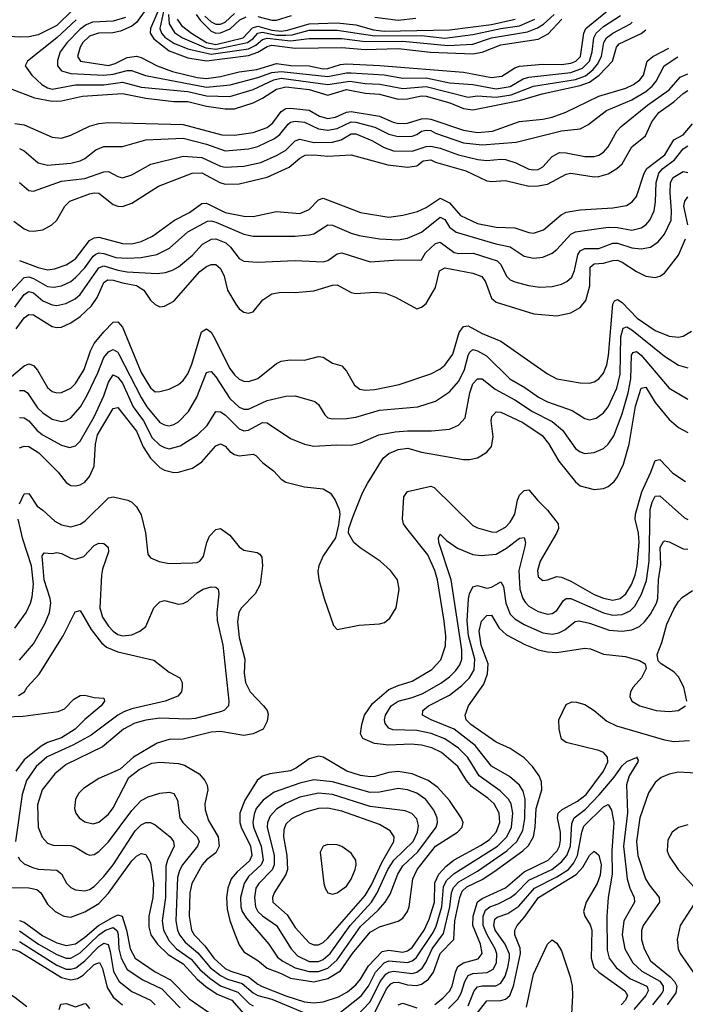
# Model space of a CAD drawing. Header units: inches. Extents: x 884549 to 1028252, y 526810 to 653624.
# Tile 952 of 1056: x 1023931 to 1026780, y 611912 to 616128. Entities that reach past the tile are written whole.
import ezdxf

# ---------------------------------------------------------------- set-up
doc = ezdxf.new("R2010")
doc.units = ezdxf.units.IN
doc.header["$MEASUREMENT"] = 0
doc.layers.add('B0621', color=7, linetype='Continuous')

msp = doc.modelspace()

# ---------------------------------------------------------------- linework, layer by layer
at = {"layer": 'B0621', "color": 5}
for points, elevation in [([(1024559.4, 616250), (1024490.2, 616090), (1024489.4, 616070), (1024505.1, 616045.1), (1024570, 615995), (1024650, 615964.6), (1024730, 615952.1), (1024910, 615974.1), (1024950, 615988.3), (1024990, 616013.3), (1025010, 616019.2), (1025110, 616006.3), (1025310, 616008.2), (1025410, 616000.7), (1025550, 616004.8), (1025689.2, 615989.2), (1025870, 615980.9), (1025910, 615988.1), (1025990, 616020.4), (1026150, 616043.7), (1026193.3, 616066.7), (1026251.8, 616130)], 3420), ([(1024158.4, 616170), (1024090, 616103.2), (1024010, 616063), (1023970, 616053.9), (1023932.4, 616052.4), (1023810, 616060.1)], 3320), ([(1024470, 616171.6), (1024430, 616115), (1024410, 616099.4), (1024362.1, 616077.9), (1024328.6, 616071.4), (1024268.5, 616070), (1024230, 616057.1), (1024200.9, 616030), (1024189.7, 616010), (1024177.8, 615970), (1024190.3, 615950), (1024310, 615931.4), (1024339.6, 615940.4), (1024390, 615966.3), (1024430, 615972), (1024450, 615966.1), (1024518.3, 615930), (1024585.2, 615905.2), (1024690, 615879.7), (1024730, 615875.5), (1024790, 615884.1), (1024870, 615904.9), (1024945, 615915), (1025030, 615940.6), (1025091, 615931), (1025170, 615930.4), (1025230, 615917.8), (1025250, 615918.7), (1025304.1, 615935.9), (1025330, 615938.8), (1025471.9, 615931.9), (1025830, 615903), (1025950, 615879.6), (1025994.3, 615885.7), (1026050, 615921.2), (1026070, 615928.8), (1026170, 615936.8), (1026250, 615935.3), (1026290, 615942), (1026311.2, 615950), (1026330.5, 615970), (1026344.8, 616070), (1026354, 616090), (1026454.6, 616172.7)], 3380), ([(1024546.9, 616170), (1024530.8, 616090), (1024537.6, 616070), (1024552.4, 616052.4), (1024590, 616026.9), (1024650, 616002.5), (1024750, 615979.7), (1024910, 616003.5), (1024941.3, 616018.7), (1024970, 616042.9), (1024990, 616048.6), (1025090, 616037.4), (1025170, 616047.8), (1025310, 616046.9), (1025410, 616034.6), (1025570, 616035.6), (1025762.6, 616017.4), (1025870, 616023.4), (1025950, 616050.4), (1026103.8, 616076.2), (1026147.5, 616092.5), (1026172.1, 616108), (1026218.2, 616150)], 3440), ([(1024568.2, 616150), (1024570.5, 616110.5), (1024593.5, 616073.5), (1024627.8, 616050), (1024727.4, 616007.4), (1024770, 616001), (1024905.8, 616030), (1024930, 616047), (1024950, 616070), (1024970, 616074.7), (1025030, 616061.6), (1025070, 616061), (1025096.9, 616063.1), (1025170, 616082.9), (1025290, 616083.3), (1025450, 616059.2), (1025650, 616059.3), (1025750, 616049.1), (1025870, 616063.9), (1025990, 616090), (1026070, 616101.7), (1026136.2, 616130)], 3460), ([(1024685.3, 616150), (1024704, 616124), (1024750, 616078.3), (1024770, 616069.9), (1024790, 616071.6), (1024831.3, 616088.7), (1024872.9, 616127.1), (1024899.7, 616140.3)], 3520), ([(1024722.7, 616142.7), (1024750, 616118.2), (1024770, 616108.6), (1024790, 616108.5), (1024810, 616117.2), (1024850, 616154.2)], 3540), ([(1024172.3, 616127.7), (1024090, 616050.2), (1023963.8, 615950), (1023954, 615930), (1023982.2, 615890), (1024024.7, 615850), (1024050, 615835.4), (1024070, 615829.8), (1024170, 615849.3), (1024290, 615849.4), (1024370, 615859.6), (1024450, 615838.6), (1024650, 615820), (1024730, 615801.8), (1024830, 615799.4), (1024930, 615828.3), (1025017.9, 615870), (1025050, 615877.4), (1025250, 615850.8), (1025344.1, 615864.1), (1025410, 615854.1), (1025472, 615852), (1025570, 615833.5), (1025670, 615841.4), (1025850, 615796.1), (1025890, 615801.2), (1025970, 615796.1), (1026033.9, 615806.1), (1026130, 615842.6), (1026310, 615872.1), (1026352.2, 615887.8), (1026385.7, 615914.3), (1026403.3, 615936.6), (1026420.3, 615970), (1026430.5, 616030), (1026441.6, 616050), (1026469.9, 616070), (1026545.7, 616110), (1026552.3, 616117.4)], 3340), ([(1024382.8, 616137.2), (1024330, 616121.4), (1024242.6, 616117.4), (1024214.6, 616105.4), (1024190, 616087), (1024134.2, 616030), (1024104.4, 615990), (1024092.3, 615952.3), (1024092.9, 615930), (1024108.9, 615908.9), (1024150, 615896.6), (1024290.7, 615890.7), (1024330, 615894.8), (1024390, 615910.3), (1024409.5, 615909.5), (1024469.3, 615889.3), (1024730, 615838.1), (1024831.2, 615848.8), (1024950, 615879.9), (1025010, 615901.2), (1025050, 615906), (1025250, 615885), (1025330, 615900), (1025350, 615899.9), (1025490, 615891.4), (1025570, 615877.6), (1025670, 615879.2), (1025770, 615857.7), (1025870.2, 615849.8), (1025970, 615831.7), (1026030, 615841), (1026086.1, 615873.9), (1026110, 615881.1), (1026290, 615901.5), (1026340, 615920), (1026369.7, 615950), (1026381.2, 615990), (1026387.9, 616050), (1026397.5, 616070), (1026430, 616097.8), (1026501.9, 616146.1)], 3360), ([(1024603.9, 616130), (1024623.2, 616103.2), (1024666.1, 616070), (1024730.5, 616030.5), (1024770, 616020.9), (1024887.1, 616050), (1024927.5, 616092.5), (1024950, 616099.3), (1025010, 616082.4), (1025050, 616078.3), (1025077.5, 616082.5), (1025170, 616110.4), (1025290, 616114.3), (1025370, 616105.2), (1025444.5, 616084.5), (1025490, 616078.4), (1025770, 616084), (1025950, 616106.9), (1026050.7, 616129.3)], 3480), ([(1024950, 616141), (1025010, 616125.8), (1025030, 616125.8), (1025094.5, 616145.5)], 3520), ([(1025450, 616138), (1025550, 616125.9), (1025626.2, 616133.8)], 3520), ([(1023890, 615832.4), (1023993.3, 615793.3), (1024070, 615778.4), (1024110, 615780.3), (1024199.2, 615800.8), (1024370, 615811.8), (1024470, 615792.2), (1024590, 615777.8), (1024650, 615776.9), (1024730, 615757.8), (1024810, 615746.5), (1024850, 615745.8), (1024930, 615771.9), (1024970, 615791.2), (1025030, 615829.6), (1025070, 615839.6), (1025170, 615829.3), (1025250, 615805.2), (1025330, 615829.4), (1025410, 615813), (1025470, 615808.4), (1025550, 615787.3), (1025590, 615788.3), (1025650, 615801.3), (1025670, 615799.8), (1025771.1, 615771.1), (1025830, 615747.5), (1025870, 615742.3), (1026070, 615781.5), (1026166.2, 615810), (1026330, 615845.6), (1026370, 615860.7), (1026410.5, 615890), (1026467.6, 615950), (1026484.6, 616010), (1026496, 616024), (1026591, 616069), (1026610.4, 616084.3)], 3320), ([(1023910, 615682.8), (1023950, 615676.9), (1024070, 615625.1), (1024110, 615621.1), (1024150, 615632.7), (1024230, 615671.8), (1024270, 615682.9), (1024310, 615687.6), (1024630, 615678.4), (1024795.4, 615635.4), (1024850, 615633.2), (1024930, 615645.3), (1024990, 615666.7), (1025014.1, 615685.9), (1025050, 615734.2), (1025070, 615747.1), (1025090, 615749), (1025170, 615739.8), (1025214.3, 615714.3), (1025250, 615704.7), (1025282, 615710), (1025330, 615731.1), (1025350, 615734.6), (1025470, 615715.3), (1025528.5, 615688.5), (1025550, 615683.8), (1025590, 615684.1), (1025650, 615703.2), (1025670, 615705.3), (1025690, 615702.2), (1025830, 615654.8), (1025890, 615645.1), (1025954.5, 615650), (1026070, 615691.8), (1026170, 615701.3), (1026210, 615709.7), (1026268.4, 615731.6), (1026410, 615800.7), (1026525.2, 615834.8), (1026558.5, 615850), (1026585.6, 615870), (1026600.9, 615890), (1026616.3, 615950), (1026640.5, 615970), (1026709.3, 616006.2)], 3280), ([(1023930, 615576.2), (1023950, 615565.9), (1024010, 615514.8), (1024050, 615504.2), (1024150, 615514.1), (1024190, 615523.6), (1024210, 615533.4), (1024256.1, 615570), (1024290, 615584.2), (1024370, 615585.3), (1024470, 615612.6), (1024630, 615620.2), (1024730, 615594.7), (1024810, 615566.9), (1024910, 615574.1), (1024950, 615584.9), (1025021.6, 615618.4), (1025044.5, 615635.5), (1025079.6, 615680.4), (1025090, 615688.8), (1025110, 615693.6), (1025150, 615689), (1025210, 615660.6), (1025250, 615654.7), (1025290, 615661.7), (1025349.8, 615690.2), (1025370, 615689.2), (1025450, 615667.4), (1025510, 615636.9), (1025550, 615627.6), (1025610, 615629.4), (1025630, 615636.2), (1025650, 615650.9), (1025670, 615655.3), (1025690, 615652.9), (1025710, 615641.9), (1025830, 615600.5), (1025910, 615591.2), (1026056.1, 615603.9), (1026250, 615651.6), (1026330, 615660.7), (1026362.5, 615677.5), (1026441.6, 615738.4), (1026550, 615783.9), (1026610, 615819.7), (1026637.4, 615842.6), (1026655.1, 615864.9), (1026689.3, 615930.7), (1026747.9, 615968.6)], 3260), ([(1023930, 615430.2), (1023970, 615396.2), (1023990, 615393.7), (1024110, 615435.9), (1024210, 615448), (1024290, 615476.9), (1024310, 615478.1), (1024350, 615456), (1024370, 615450.9), (1024410, 615463.2), (1024491.6, 615508.4), (1024630, 615542.9), (1024710, 615537), (1024790, 615500.3), (1024810, 615495.9), (1024890, 615500.8), (1024963.4, 615516.6), (1025032.8, 615547.2), (1025070, 615569.6), (1025110, 615608.3), (1025130, 615615.9), (1025190, 615602.1), (1025270, 615603.2), (1025307.1, 615612.9), (1025350, 615638.3), (1025370, 615638.3), (1025437.3, 615610), (1025490, 615580.2), (1025530, 615566.8), (1025610, 615565.4), (1025670, 615585.3), (1025690, 615586.5), (1025730, 615576.9), (1025808.5, 615548.5), (1025891.5, 615528.5), (1025930, 615524.1), (1025990, 615530.4), (1026010, 615528.5), (1026054.2, 615514.2), (1026110, 615487.5), (1026130, 615484.2), (1026150, 615486.6), (1026170, 615497.4), (1026210, 615541.9), (1026241.5, 615558.5), (1026270, 615558.1), (1026350, 615542), (1026390, 615541.6), (1026410, 615547.1), (1026430, 615560.7), (1026450, 615583.2), (1026486.5, 615650), (1026505.6, 615670), (1026617.9, 615762.1), (1026710, 615827.6), (1026758.1, 615881.9), (1026790, 615895.7)], 3240), ([(1023905.2, 615265.2), (1023950, 615232.1), (1023970, 615224.4), (1023990, 615222.1), (1024030, 615228.4), (1024068.8, 615250), (1024089.8, 615270), (1024124.1, 615330), (1024144.8, 615350), (1024230, 615382.2), (1024250, 615387), (1024270, 615385.5), (1024330, 615336.3), (1024350, 615328.8), (1024370, 615327.7), (1024410, 615342.3), (1024524.5, 615415.5), (1024668.8, 615471.2), (1024710, 615472), (1024787.5, 615430), (1024810, 615423.3), (1024870, 615425.2), (1024990, 615453), (1025083.6, 615496.4), (1025130, 615535), (1025152.5, 615547.5), (1025190, 615549.2), (1025250, 615543.8), (1025349.6, 615549.6), (1025506.2, 615506.2), (1025590, 615496.3), (1025630, 615502.6), (1025657.1, 615522.9), (1025690, 615528.1), (1025710, 615517.7), (1025840.1, 615480.1), (1025930, 615437.6), (1025950, 615434.7), (1026010, 615439.4), (1026110, 615415.1), (1026150, 615415.8), (1026190, 615422.8), (1026270, 615465.7), (1026289.9, 615470.1), (1026390, 615455), (1026410, 615455.8), (1026450, 615467.6), (1026487, 615490), (1026508.7, 615510), (1026550, 615583.1), (1026608.9, 615631.1), (1026636.5, 615690), (1026665.8, 615730), (1026730, 615775.8), (1026770, 615811.6), (1026790, 615824.6)], 3220), ([(1023930, 615097.4), (1024010, 615066.2), (1024050, 615056.4), (1024079.4, 615060.6), (1024130, 615078.2), (1024170, 615104.4), (1024230, 615181.8), (1024250, 615194), (1024270, 615196.5), (1024370, 615168.8), (1024410, 615168.1), (1024450, 615177.6), (1024499.5, 615200.5), (1024592.5, 615270), (1024657.7, 615302.3), (1024710, 615341), (1024730, 615342.7), (1024810, 615301.8), (1024890, 615286.3), (1024930, 615285.1), (1025030, 615306.5), (1025130, 615297.5), (1025170, 615314.6), (1025210, 615355.7), (1025230, 615363.2), (1025390, 615302.8), (1025510, 615282.5), (1025570, 615290.1), (1025633.2, 615306.8), (1025670, 615323.6), (1025730, 615363.9), (1025770, 615343.9), (1025817, 615290), (1025890, 615255.6), (1025970, 615238.8), (1026050, 615236.8), (1026110, 615215.9), (1026130, 615214.4), (1026172.5, 615227.5), (1026248, 615292), (1026270, 615303.6), (1026330, 615313.9), (1026470, 615321.9), (1026528.4, 615331.6), (1026552.8, 615347.2), (1026570, 615370.2), (1026603.8, 615470), (1026614.5, 615490), (1026691.4, 615548.6), (1026730, 615613.8), (1026770, 615634.9), (1026810, 615682.3)], 3180), ([(1023890, 614960.3), (1023950, 615023.7), (1023970, 615026.5), (1023990, 615020.3), (1024050, 614985.7), (1024077.1, 614982.9), (1024110, 614988.1), (1024150, 615007.2), (1024170, 615024.4), (1024210, 615065.1), (1024245, 615115), (1024256.1, 615123.9), (1024270, 615129.2), (1024290, 615126.7), (1024341.7, 615110), (1024390, 615106), (1024449.9, 615110.1), (1024517.1, 615122.9), (1024571.1, 615148.9), (1024650, 615219.4), (1024735, 615265), (1024750, 615266.4), (1024770, 615260.1), (1024890, 615209.6), (1024930, 615200.8), (1025110, 615200.6), (1025170, 615205.9), (1025190, 615211.3), (1025250, 615248.9), (1025270, 615248.3), (1025350, 615213.5), (1025384.2, 615204.2), (1025470, 615190.1), (1025550, 615185.5), (1025590, 615192.9), (1025650, 615218.3), (1025730, 615281.8), (1025750, 615272.3), (1025770, 615240.1), (1025798.7, 615218.7), (1025968, 615168), (1026030, 615155.4), (1026090, 615115.4), (1026130, 615106.3), (1026170, 615110.7), (1026210, 615128.1), (1026230, 615143.8), (1026290, 615209.5), (1026310, 615218.9), (1026450, 615239.5), (1026490, 615238.1), (1026550, 615226.9), (1026590, 615236.1), (1026610.2, 615249.8), (1026628.2, 615270), (1026646.9, 615310), (1026652.6, 615347.4), (1026654.9, 615430), (1026666.1, 615470), (1026683.4, 615490), (1026732.7, 615527.3), (1026770, 615575.3), (1026790, 615588.2)], 3160), ([(1023910, 614896.9), (1023950, 614951.1), (1023970, 614964.6), (1023990, 614957.7), (1024030, 614924.4), (1024070, 614906.7), (1024090, 614904.4), (1024127.9, 614912.1), (1024167.8, 614932.2), (1024190, 614951.1), (1024270, 615065.5), (1024278.6, 615070), (1024290, 615073.8), (1024350, 615055.1), (1024390, 615047.9), (1024518.4, 615041.6), (1024555.2, 615044.8), (1024585.2, 615054.8), (1024610, 615069.6), (1024670, 615120.1), (1024712.9, 615167.1), (1024751.9, 615188.1), (1024770, 615189.7), (1024812.7, 615172.7), (1024833.5, 615153.5), (1024870, 615105.7), (1024890, 615094.1), (1024949, 615089), (1025110, 615097.2), (1025230, 615091.4), (1025250, 615096.6), (1025290, 615125.7), (1025310, 615129.5), (1025430, 615090.7), (1025550, 615100.1), (1025642, 615098), (1025650, 615099.3), (1025668, 615130), (1025710, 615170.1), (1025730, 615174.7), (1025790, 615131.5), (1025810, 615127.1), (1025871.7, 615128.3), (1025974.8, 615094.8), (1025990, 615080.2), (1026013.7, 615030), (1026030, 615014.3), (1026050, 615004.8), (1026109.1, 614989.1), (1026156.9, 614983.1), (1026210, 614985.9), (1026250, 614996), (1026272.7, 615007.3), (1026294, 615026), (1026305.6, 615054.4), (1026319.4, 615120.6), (1026330, 615137.5), (1026350, 615148.5), (1026410, 615148.2), (1026469.7, 615170.3), (1026489.3, 615170.7), (1026550, 615151.2), (1026590, 615146.4), (1026630, 615154.3), (1026663.2, 615176.8), (1026690.4, 615210), (1026718.5, 615270), (1026721, 615310), (1026714.9, 615385.1), (1026716.3, 615430), (1026727.6, 615452.4), (1026770, 615477.2), (1026790, 615473.4)], 3140), ([(1026789.9, 615250), (1026773.8, 615330), (1026777.1, 615350), (1026790, 615369.4)], 3120), ([(1023916, 614804), (1023950, 614851.6), (1023970, 614864.9), (1023990, 614864.2), (1024070, 614814.2), (1024090, 614809.6), (1024110, 614811.7), (1024150, 614830.1), (1024190, 614856.6), (1024237.4, 614902.6), (1024261.6, 614938.4), (1024290, 615002.4), (1024306, 615014), (1024330, 615013.2), (1024370, 615000.8), (1024430.9, 614990), (1024461.7, 614970), (1024490, 614926.9), (1024510, 614908.9), (1024530, 614898.9), (1024550, 614901.1), (1024590, 614923.2), (1024702.3, 615050), (1024730, 615071.1), (1024750, 615079.5), (1024770, 615079.3), (1024790, 615062), (1024805.5, 615030), (1024820.7, 614970), (1024856.3, 614910), (1024870, 614889.4), (1024890, 614876.2), (1024910, 614871.6), (1024930, 614877), (1024971.6, 614928.4), (1025010, 614954.3), (1025050, 614961.7), (1025110, 614959), (1025190, 614966.6), (1025270, 614990.6), (1025290, 614992.6), (1025350, 614959.8), (1025370, 614955.9), (1025450, 614961.2), (1025496.3, 614956.3), (1025538.9, 614939), (1025630, 614890.4), (1025650, 614896.5), (1025670, 614912.2), (1025710, 614981.1), (1025727.2, 615052.8), (1025750, 615065.5), (1025870, 615043.1), (1025908, 615028), (1025924.9, 615004.9), (1025950, 614935.4), (1025970, 614918.7), (1026131.7, 614868.3), (1026230, 614859.6), (1026290, 614872.7), (1026330, 614895.7), (1026354.3, 614925.7), (1026371.6, 614988.4), (1026372.1, 615067.9), (1026390, 615083), (1026430, 615085.5), (1026470, 615097.1), (1026490, 615097.6), (1026510, 615090.1), (1026570, 615048.9), (1026610, 615030.1), (1026650, 615024.2), (1026670, 615029.1), (1026690, 615042.3), (1026750, 615119.7), (1026780.9, 615190)], 3120), ([(1023859.9, 614570), (1023950, 614645.7), (1023970, 614653.6), (1023990, 614647.6), (1024007.3, 614627.3), (1024050, 614552.8), (1024070, 614536.3), (1024090, 614530.2), (1024110, 614531), (1024150, 614550.2), (1024170, 614570.2), (1024206.7, 614630), (1024233.4, 614710), (1024250, 614740.8), (1024290, 614791.4), (1024330, 614832), (1024350, 614834.4), (1024370, 614810.9), (1024450, 614616.9), (1024490, 614551), (1024510, 614535), (1024530, 614535.4), (1024570, 614545.8), (1024610, 614565.7), (1024630, 614582.3), (1024650, 614611.8), (1024667.6, 614652.4), (1024708.1, 614791.9), (1024730, 614803.5), (1024750, 614789.4), (1024761.7, 614770), (1024830, 614633.9), (1024850, 614606.6), (1024870, 614588.7), (1024890, 614579.8), (1024910, 614578), (1024950, 614591.6), (1025030, 614655.8), (1025050, 614665.5), (1025088.7, 614671.3), (1025150, 614670.7), (1025210, 614685.2), (1025230, 614682.4), (1025270, 614657.2), (1025310, 614645.8), (1025330, 614623.1), (1025363.2, 614563.2), (1025386.2, 614546.2), (1025410, 614541.6), (1025450, 614543.8), (1025554.5, 614565.5), (1025690, 614612.1), (1025728.3, 614631.7), (1025750, 614649), (1025785, 614695), (1025811.2, 614788.8), (1025830, 614813.9), (1025850, 614816.9), (1025910, 614784.4), (1025990, 614751), (1026190, 614611.1), (1026230, 614590.2), (1026330, 614573.2), (1026370, 614571.8), (1026390, 614577.1), (1026410, 614590.2), (1026430, 614614.9), (1026443.1, 614650), (1026450.5, 614689.5), (1026468.7, 614910), (1026476.4, 614923.6), (1026490, 614930.1), (1026510, 614916.6), (1026573.6, 614850), (1026650, 614797.6), (1026710, 614772.9), (1026750, 614768.9), (1026770, 614772.1), (1026806.5, 614793.5)], 3080), ([(1023930, 614540.1), (1023950, 614540.7), (1023963.8, 614530), (1024006.6, 614466.6), (1024030, 614444.2), (1024070, 614417.1), (1024110, 614407.9), (1024130, 614411.8), (1024150, 614422.8), (1024190.2, 614469.8), (1024219.6, 614520.4), (1024264.5, 614615.5), (1024290, 614681.7), (1024310, 614705.7), (1024330, 614715), (1024350, 614704.3), (1024355.4, 614695.4), (1024450, 614510), (1024474.8, 614470), (1024530, 614403.1), (1024550, 614392.5), (1024570, 614389.1), (1024590, 614394.1), (1024610, 614406.1), (1024653.1, 614450), (1024689, 614511), (1024730, 614616.9), (1024740.4, 614619.6), (1024750, 614621.6), (1024770, 614598.7), (1024830, 614505.7), (1024870, 614469.2), (1024890, 614459.6), (1024910, 614459.9), (1024990, 614497.8), (1025070, 614516), (1025110, 614517.8), (1025193.6, 614493.6), (1025210, 614480.2), (1025236, 614436), (1025250, 614423.2), (1025270, 614418.9), (1025330, 614419.6), (1025370, 614426.1), (1025470, 614455.7), (1025635.1, 614470), (1025710, 614495), (1025770, 614534.8), (1025810, 614579.5), (1025834.9, 614630), (1025850.4, 614690), (1025856.5, 614703.5), (1025870, 614715), (1025890, 614710.5), (1025928.8, 614688.8), (1026028, 614590), (1026092.7, 614552.7), (1026150.9, 614510.9), (1026190, 614492.1), (1026294.8, 614454.8), (1026350, 614420.2), (1026370, 614414.6), (1026398.6, 614421.4), (1026430, 614444.8), (1026450, 614470.2), (1026487.2, 614550), (1026501.3, 614610), (1026503.4, 614770), (1026513.7, 614806.3), (1026530, 614812.8), (1026550, 614800.1), (1026690, 614687.2), (1026750, 614648.4), (1026790, 614637)], 3060), ([(1023930, 614423.9), (1023950, 614423.8), (1023970, 614410.1), (1024004.4, 614370), (1024027.9, 614350), (1024110, 614305.7), (1024143.8, 614296.2), (1024170, 614302.6), (1024190, 614323.6), (1024250, 614427.8), (1024290, 614517.1), (1024310, 614575.8), (1024330, 614607), (1024350, 614597.8), (1024370, 614572), (1024416.1, 614470), (1024460.4, 614410), (1024497.2, 614337.2), (1024530, 614306.8), (1024550, 614295.5), (1024570, 614291.1), (1024616.9, 614303.1), (1024692.3, 614350), (1024733.1, 614390), (1024770, 614450.2), (1024790, 614449.5), (1024810, 614436.5), (1024870, 614375.7), (1024890, 614367.6), (1024910, 614370.1), (1024970, 614402.6), (1024990, 614401.3), (1025090, 614335), (1025150.1, 614310.2), (1025190, 614302), (1025287.3, 614307.3), (1025350, 614305.4), (1025390, 614316.1), (1025467.6, 614350), (1025537.2, 614362.8), (1025590, 614367.5), (1025692.9, 614367.1), (1025770, 614375.3), (1025808.1, 614391.9), (1025836.8, 614423.2), (1025857.1, 614530), (1025870, 614569.1), (1025890, 614590.1), (1025910, 614589.4), (1025965.9, 614545.9), (1026050, 614499.7), (1026125.8, 614450), (1026210, 614407.9), (1026253.7, 614370), (1026310, 614292.2), (1026330, 614276.9), (1026350, 614271.1), (1026390, 614274.8), (1026430, 614292.5), (1026450, 614310.2), (1026474, 614346), (1026510, 614440.2), (1026535, 614530), (1026546, 614590), (1026548.8, 614691.2), (1026556.5, 614703.5), (1026570, 614707.3), (1026590, 614692.1), (1026710, 614550.1), (1026790, 614503.5)], 3040), ([(1023930, 614294.7), (1023950, 614302.5), (1023970, 614299.7), (1024012.7, 614272.7), (1024094.7, 614190), (1024130, 614145.7), (1024150, 614133.9), (1024170, 614131.3), (1024190, 614136.4), (1024210, 614148.4), (1024230, 614171.7), (1024250, 614216.5), (1024254.5, 614310), (1024263.3, 614350), (1024330, 614462.8), (1024350, 614466.7), (1024430, 614366.1), (1024459, 614299), (1024490, 614250.6), (1024530, 614211), (1024550, 614198.4), (1024590, 614189.5), (1024610, 614190.7), (1024670, 614208), (1024710, 614235.3), (1024770, 614303.8), (1024790, 614311.6), (1024810, 614302.2), (1024830, 614279.1), (1024850, 614265.6), (1024870, 614261), (1024930, 614267.7), (1024941.2, 614261.2), (1024970.6, 614230.6), (1025016.6, 614196.6), (1025050, 614160.7), (1025070, 614148.4), (1025150, 614127.3), (1025230, 614119.6), (1025260.2, 614100.2), (1025281.5, 614070), (1025298.7, 614030), (1025301.3, 614010), (1025295.2, 613964.8), (1025282, 613910), (1025230, 613832.3), (1025210.3, 613790), (1025206.3, 613766.3), (1025210.3, 613730.3), (1025233.4, 613650), (1025273.8, 613533.8), (1025290, 613516.3), (1025384.2, 613535.8), (1025470, 613541.2), (1025492.6, 613547.4), (1025514.8, 613565.2), (1025541.3, 613610), (1025555, 613690), (1025548.3, 613730), (1025517.4, 613770), (1025472.8, 613810), (1025387.2, 613867.2), (1025360.7, 613890), (1025338, 613930), (1025339.5, 613950), (1025358.5, 614001.5), (1025397.5, 614102.5), (1025418.7, 614141.3), (1025486.9, 614250), (1025510.2, 614269.8), (1025550, 614287.9), (1025592.6, 614292.6), (1025650, 614275.9), (1025830, 614244.8), (1025855.4, 614244.6), (1025890, 614252.4), (1025930, 614275.6), (1025950, 614300.2), (1025957.8, 614342.2), (1025948.2, 614410), (1025950.8, 614429.2), (1025970, 614448.9), (1025990, 614447.8), (1026083.5, 614403.5), (1026167, 614347), (1026193.7, 614313.7), (1026237.8, 614237.8), (1026310, 614148.8), (1026330, 614132.1), (1026390, 614116), (1026430, 614121), (1026450, 614129.5), (1026474.4, 614150), (1026490, 614170.2), (1026514.8, 614225.2), (1026539.6, 614310), (1026566.7, 614473.3), (1026590, 614550.2), (1026610, 614553.9), (1026650, 614488.4), (1026710, 614416.1), (1026750, 614381.9), (1026790, 614360.1)], 3020), ([(1023930, 614054.9), (1023950, 614098), (1023970, 614099.6), (1024005.3, 614045.3), (1024030, 614028.4), (1024080.8, 613980.8), (1024110, 613964.4), (1024150, 613957), (1024190, 613968.1), (1024210, 613980.4), (1024310, 614080.1), (1024330, 614084.8), (1024393.4, 614070), (1024410, 614061.4), (1024430, 614042.6), (1024450, 614007.2), (1024468.6, 613931.4), (1024478.9, 613838.9), (1024490, 613823.8), (1024528.1, 613808.1), (1024570, 613800.2), (1024670, 613801.7), (1024690, 613803.6), (1024702, 613810), (1024717.1, 613830), (1024730.9, 613890), (1024743.1, 613916.9), (1024770, 613944.8), (1024790, 613949.2), (1024830, 613921.3), (1024870, 613870.2), (1024890, 613856.5), (1024946.8, 613846.8), (1024958.9, 613838.9), (1024967, 613827), (1024970.1, 613790.1), (1024960.4, 613710), (1024938.7, 613670), (1024879.3, 613610), (1024868.7, 613590), (1024862.7, 613550), (1024870, 613482.4), (1024894, 613390), (1024891, 613330), (1024897.4, 613290), (1024917, 613250), (1024974.3, 613190), (1024989.4, 613170), (1024993.9, 613153.9), (1024990, 613125.1), (1024973.2, 613090), (1024930.4, 613070), (1024890, 613063.4), (1024790, 613079.6), (1024750, 613077.5), (1024630, 613047), (1024570, 613045.8), (1024519.1, 613030), (1024417.3, 612970), (1024361.1, 612918.9), (1024270, 612879.2), (1024203.8, 612836.2), (1024184, 612816), (1024169.4, 612790.6), (1024165.4, 612750), (1024170.2, 612730), (1024184.7, 612710), (1024210, 612692.9), (1024245.6, 612685.6), (1024270, 612692.4), (1024310, 612726), (1024330, 612753), (1024397.2, 612882.8), (1024441.8, 612918.2), (1024495.9, 612944.1), (1024530.7, 612949.3), (1024610, 612943.7), (1024635.8, 612935.8), (1024698.5, 612898.5), (1024723.5, 612870), (1024733.5, 612850), (1024735.9, 612830), (1024723.4, 612770), (1024724.8, 612744.8), (1024738.7, 612698.7), (1024780.5, 612630), (1024785, 612590), (1024770, 612560.9), (1024730, 612530.8), (1024711.7, 612510), (1024666.7, 612430), (1024659, 612390), (1024656.4, 612290), (1024665.9, 612230), (1024677.3, 612210), (1024722.8, 612162.8), (1024761.1, 612110), (1024810, 612066.3), (1024834.1, 612054.1), (1024910, 612030.2), (1024950, 611998.2), (1024968.9, 611988.9), (1025070, 611948.5), (1025150, 611923), (1025190, 611919), (1025230, 611923.1), (1025295.2, 611944.8), (1025333.8, 611966.2), (1025370, 611995.2), (1025390, 612019.3), (1025423.6, 612076.4), (1025482.2, 612137.8), (1025510, 612144.8), (1025570, 612135.7), (1025590, 612140.6), (1025610, 612155.1), (1025661.2, 612230), (1025683.4, 612276.6), (1025705.5, 612350), (1025707.8, 612432.2), (1025723.9, 612470), (1025756, 612504), (1025789.6, 612530.4), (1025906.2, 612593.8), (1025941.5, 612618.5), (1025970.2, 612650), (1025985.6, 612690), (1025983.3, 612730), (1025961.5, 612770), (1025934.9, 612794.9), (1025864.7, 612844.7), (1025843.3, 612870), (1025806.4, 612930), (1025736.6, 612990), (1025694.4, 613010), (1025650, 613021.3), (1025605.6, 613025.6), (1025510, 613021.3), (1025449.2, 613029.2), (1025399.2, 613050), (1025389, 613070), (1025394.6, 613110), (1025406.6, 613150), (1025440.3, 613199.7), (1025510, 613260.4), (1025550, 613277.9), (1025610, 613296), (1025694.1, 613345.9), (1025733.5, 613386.5), (1025753.5, 613446.5), (1025754.4, 613490), (1025747.8, 613552.2), (1025718.8, 613730), (1025707.6, 613770), (1025677.1, 613837.1), (1025587.8, 613950), (1025574, 613970), (1025568.8, 613988.8), (1025575.1, 614084.9), (1025590, 614107.7), (1025690, 614130.9), (1025705.1, 614125.1), (1025870, 613961.8), (1025890, 613951.6), (1025950, 613934.4), (1025970, 613933.5), (1026010, 613955), (1026030, 613976), (1026049.6, 614010), (1026060.7, 614070), (1026070, 614091.4), (1026090, 614112.2), (1026110, 614115.2), (1026148.5, 614068.5), (1026190, 614028.3), (1026234.8, 613970), (1026236.8, 613950), (1026228.8, 613930), (1026157.9, 613810), (1026146.7, 613770), (1026150, 613742.4), (1026170, 613727.3), (1026190, 613729.4), (1026230, 613743.3), (1026250, 613740.6), (1026290, 613724.1), (1026390, 613667.1), (1026430, 613650.8), (1026470, 613642.7), (1026501.1, 613650), (1026524.7, 613670), (1026549.9, 613710), (1026565.5, 613750), (1026574.2, 613790), (1026581.6, 613890), (1026579.2, 613930), (1026565.3, 613990), (1026566.9, 614010), (1026593.6, 614106.4), (1026631.9, 614190), (1026650, 614241.1), (1026670, 614245), (1026725.7, 614185.7), (1026780.2, 614150)], 2980), ([(1025290, 611867.9), (1025391.8, 611948.2), (1025423, 611990), (1025453.1, 612050), (1025490, 612089.5), (1025510, 612098.9), (1025590, 612091.9), (1025610, 612098.3), (1025628.1, 612111.9), (1025700.1, 612219.9), (1025713.1, 612246.9), (1025737.5, 612330), (1025744.3, 612415.7), (1025757, 612443), (1025790, 612472.8), (1025976.3, 612590), (1026015.2, 612630), (1026035.1, 612670), (1026041.8, 612730), (1026033.7, 612770), (1026022.7, 612790), (1025986.9, 612826.9), (1025897.1, 612890), (1025848.7, 612968.7), (1025808.4, 613008.4), (1025750, 613048.6), (1025692.3, 613072.3), (1025630, 613084.7), (1025527.2, 613087.2), (1025510, 613094.6), (1025494.9, 613114.9), (1025492.2, 613130), (1025495.8, 613150), (1025520.7, 613190), (1025550, 613210.1), (1025610, 613225.5), (1025656.5, 613243.5), (1025732.9, 613287.1), (1025770, 613314.1), (1025797.9, 613342.1), (1025814.4, 613365.6), (1025823, 613390), (1025822.7, 613430), (1025777.7, 613730), (1025724.9, 613890), (1025723.1, 613910), (1025730, 613924.9), (1025757.5, 613897.5), (1025804.9, 613864.9), (1025870, 613838.4), (1025906.4, 613833.6), (1025970, 613839.4), (1026014.8, 613865.2), (1026070, 613908.6), (1026090, 613910.2), (1026095.3, 613890), (1026092.9, 613872.9), (1026067, 613770), (1026071.6, 613690), (1026083.5, 613650), (1026093.5, 613633.5), (1026110, 613616.4), (1026150, 613594), (1026190, 613583.1), (1026210, 613585.1), (1026230, 613598.6), (1026258.9, 613641.1), (1026270, 613649.5), (1026290, 613649.2), (1026430, 613588.3), (1026470, 613578.8), (1026510, 613581.6), (1026543.8, 613596.2), (1026563.4, 613616.6), (1026592.2, 613667.8), (1026613.7, 613726.3), (1026624.8, 613810), (1026629.4, 614030), (1026637.3, 614062.7), (1026650, 614088.1), (1026670, 614089.2), (1026775.7, 613995.7), (1026790, 613988.3)], 2960), ([(1023910, 613523), (1023958.8, 613590), (1023977.4, 613630), (1023983.7, 613656.3), (1023989, 613711), (1023980.8, 613790), (1023943.5, 613903.5), (1023924.1, 613990)], 2980), ([(1023930, 613385.4), (1023990, 613455.9), (1024038.7, 613541.3), (1024058.1, 613590), (1024063.9, 613630), (1024061.5, 613650), (1024035.3, 613730), (1024027.3, 613832.7), (1024035.4, 613844.6), (1024070, 613842), (1024090, 613846.2), (1024110, 613841.8), (1024150, 613821.9), (1024170, 613818.1), (1024204.5, 613830), (1024250, 613876.1), (1024270, 613886.2), (1024290, 613885.3), (1024308.8, 613870), (1024310.7, 613850), (1024284.6, 613775.4), (1024280.4, 613750), (1024274.1, 613610), (1024285.7, 613570), (1024310, 613531.6), (1024330, 613509.6), (1024350, 613496.1), (1024370, 613489.6), (1024410, 613494.3), (1024444.6, 613510), (1024470, 613529.5), (1024504.1, 613610), (1024530, 613635.7), (1024550, 613640.5), (1024610, 613625.2), (1024630, 613627.9), (1024650, 613638.4), (1024690, 613673.6), (1024716.4, 613690), (1024750, 613699), (1024770, 613698.3), (1024780.3, 613690), (1024783.2, 613670), (1024774.1, 613590), (1024775.2, 613555.2), (1024800.7, 613450), (1024826.4, 613210), (1024824.5, 613190), (1024807.9, 613172.1), (1024794, 613166), (1024683.5, 613136.5), (1024650, 613133.1), (1024530, 613136.8), (1024470, 613128.8), (1024423.8, 613116.2), (1024374.6, 613090), (1024284.8, 613015.2), (1024130, 612938.7), (1024081, 612899), (1024027.3, 612830), (1024006.8, 612766.8), (1024010.1, 612670.1), (1024027.4, 612627.4), (1024050, 612602.2), (1024073.8, 612593.8), (1024150, 612592.3), (1024170, 612585.1), (1024216.1, 612556.1), (1024230, 612551), (1024250, 612554), (1024270, 612565.9), (1024310, 612607.6), (1024410, 612742), (1024450, 612784.3), (1024479.8, 612800.2), (1024530, 612816), (1024570, 612820.9), (1024590, 612814.3), (1024606.4, 612786.4), (1024616.6, 612710), (1024629.5, 612690), (1024689.6, 612630), (1024698.3, 612610), (1024691.1, 612590), (1024627.2, 612510), (1024614.2, 612485.8), (1024605.5, 612454.5), (1024598.4, 612270), (1024605.4, 612230), (1024614.5, 612210), (1024638.4, 612178.4), (1024692.6, 612132.6), (1024745.3, 612070), (1024790, 612035.3), (1024820.2, 612020.2), (1024882.1, 612002.1), (1024930, 611960.9), (1024950, 611950.3), (1025010, 611934.9), (1025150, 611875.4)], 2960), ([(1025375.5, 611864.5), (1025430, 611923.5), (1025473.3, 612010), (1025498.1, 612041.9), (1025510, 612050.5), (1025530, 612054.1), (1025610, 612043.7), (1025630, 612049.5), (1025653.1, 612066.9), (1025669.1, 612090.9), (1025696.5, 612150), (1025745.1, 612214.9), (1025772.2, 612330), (1025778.9, 612390), (1025787.1, 612412.9), (1025810, 612436.2), (1025890, 612482.1), (1026016, 612570), (1026058.7, 612610), (1026083.6, 612656.4), (1026092.8, 612707.2), (1026094.2, 612790), (1026085.4, 612825.4), (1026070, 612850.7), (1026027.4, 612887.4), (1025950, 612932.1), (1025880.4, 613020.4), (1025790.2, 613090.2), (1025691.3, 613130), (1025654.8, 613150), (1025656.5, 613170), (1025680.5, 613190), (1025770, 613235.3), (1025823.1, 613276.9), (1025855.4, 613310), (1025875.4, 613344.6), (1025878.7, 613390), (1025851.9, 613490), (1025845.3, 613554.7), (1025851.5, 613648.5), (1025855.9, 613670), (1025870, 613700.2), (1025890, 613705.3), (1025930, 613694), (1025950, 613698.7), (1025990, 613721.5), (1026001.5, 613701.5), (1026011.7, 613630), (1026030, 613582.3), (1026050, 613563.3), (1026090, 613538.8), (1026170, 613503.3), (1026210, 613497.4), (1026237.7, 613502.3), (1026264.2, 613515.8), (1026308.4, 613551.6), (1026325.7, 613554.3), (1026370, 613543.9), (1026453.6, 613513.6), (1026510, 613509.3), (1026550, 613515.3), (1026583.4, 613530), (1026605.3, 613550), (1026630, 613582.3), (1026656.2, 613630), (1026662.3, 613650), (1026665.1, 613730), (1026674.5, 613794.5), (1026672.7, 613867.3), (1026686.3, 613893.7), (1026690, 613897.2), (1026710, 613892.9), (1026770, 613862.5), (1026790, 613861.4)], 2940), ([(1026786.5, 613210), (1026773.3, 613270), (1026750, 613313.6), (1026730, 613336.2), (1026675.8, 613370), (1026663, 613383), (1026659.8, 613410), (1026679.1, 613460.9), (1026700.4, 613539.6), (1026730, 613604.4), (1026750, 613636.9), (1026765.9, 613654.1), (1026810, 613684)], 2920), ([(1023926.1, 613233.9), (1023950.6, 613249.4), (1023962, 613270), (1024013.9, 613326.1), (1024116.8, 613490), (1024167.8, 613592.2), (1024190, 613598), (1024236.9, 613516.9), (1024280.3, 613460.3), (1024301.6, 613441.6), (1024350, 613420.9), (1024505, 613385), (1024570, 613333.6), (1024616.3, 613310), (1024626.4, 613290), (1024626.7, 613270), (1024623.1, 613250), (1024607.9, 613232.1), (1024552.7, 613210), (1024410, 613177.4), (1024375.7, 613164.3), (1024350, 613149.6), (1024235.9, 613064.1), (1024158, 613022), (1024048.6, 612971.4), (1024001.4, 612930), (1023960.3, 612870), (1023941.7, 612810), (1023913.1, 612610)], 2940), ([(1025450, 611876.6), (1025501, 611979), (1025519.6, 612000.4), (1025530, 612006.4), (1025550, 612007.7), (1025590, 611995.5), (1025630, 611992.5), (1025650, 611998.3), (1025680.1, 612019.9), (1025701.3, 612050), (1025730.7, 612130), (1025789, 612190), (1025792.9, 612270), (1025813.8, 612370), (1025823.9, 612396.1), (1025845, 612415), (1025910, 612447.1), (1025960.7, 612479.3), (1026084.4, 612570), (1026108.1, 612591.9), (1026129.9, 612630), (1026137.5, 612670), (1026141.9, 612750), (1026165, 612830), (1026164.2, 612864.2), (1026154.4, 612890), (1026126.1, 612930), (1026090, 612967.7), (1026030, 613008), (1025970, 613033.9), (1025861.1, 613110), (1025841.7, 613130), (1025837, 613150), (1025851, 613190), (1025917.5, 613282.5), (1025932.4, 613327.6), (1025935.6, 613370), (1025906.1, 613450), (1025897.6, 613510), (1025907.9, 613552.1), (1025930, 613577.2), (1025950, 613578.5), (1025982.6, 613522.6), (1026014.6, 613494.6), (1026092.7, 613452.7), (1026150.3, 613430.3), (1026190, 613420.8), (1026230, 613418.4), (1026350, 613437), (1026373.5, 613433.5), (1026430, 613410.8), (1026521.9, 613401.9), (1026584.2, 613384.2), (1026607.7, 613370), (1026612.2, 613350), (1026592.6, 613310), (1026556.5, 613270), (1026544.7, 613250), (1026542.4, 613230), (1026551.4, 613210), (1026584.6, 613190), (1026654.9, 613170), (1026710, 613165.9), (1026749.4, 613170.6), (1026779.8, 613190)], 2920), ([(1023830, 613141.8), (1023945.2, 613145.2), (1024094.7, 613165.3), (1024122.7, 613177.3), (1024161.7, 613218.3), (1024190, 613234.8), (1024210, 613236.3), (1024250, 613226.3), (1024290, 613222.8), (1024294, 613210), (1024279, 613190), (1024210, 613132.3), (1024167.7, 613090), (1024110, 613053.7), (1024050, 613033.6), (1024022.1, 613017.9), (1023950, 612958.4), (1023913.8, 612910)], 2920), ([(1025707.9, 611912.1), (1025741.8, 611938.2), (1025770, 611968.5), (1025781.7, 611990), (1025795.3, 612050), (1025806.1, 612073.9), (1025830, 612089.2), (1025892.9, 612107.1), (1025909.9, 612130), (1025902.9, 612170), (1025870.4, 612250), (1025871.6, 612290), (1025889.4, 612350.6), (1025910, 612365.2), (1026010, 612411.6), (1026090, 612479.2), (1026192.9, 612530), (1026231.5, 612570), (1026241.5, 612590), (1026245.6, 612614.4), (1026244.9, 612650), (1026231.9, 612710), (1026236, 612730), (1026253.2, 612746.8), (1026318.4, 612781.6), (1026354.9, 612810), (1026429.5, 612910), (1026447.3, 612950), (1026446.3, 612970), (1026429.7, 612990), (1026410, 612998.7), (1026270, 613033.5), (1026250, 613047.3), (1026239.3, 613090), (1026238, 613130), (1026270, 613195.8), (1026293.3, 613206.7), (1026314.5, 613205.5), (1026350, 613195.2), (1026390, 613170.1), (1026444.4, 613124.4), (1026484.7, 613104.7), (1026690, 613044.6), (1026730, 613037.2), (1026797.9, 613042.1)], 2880), ([(1025765.9, 611894.1), (1025805.4, 611934.6), (1025820.3, 611959.7), (1025835.6, 612010), (1025850, 612035.5), (1025870, 612044), (1025930.9, 612049.1), (1025956.7, 612063.3), (1025971.8, 612090), (1025972.2, 612127.8), (1025965.6, 612150), (1025931.1, 612210), (1025914.8, 612250), (1025914.1, 612290), (1025924.2, 612315.8), (1025942.8, 612330), (1025977.9, 612342.1), (1026030.7, 612369.3), (1026054, 612386), (1026110, 612443.8), (1026207.9, 612490), (1026250, 612522.4), (1026272.3, 612550), (1026288.4, 612590), (1026293.9, 612686.1), (1026303.3, 612710), (1026352.3, 612747.7), (1026411.2, 612808.8), (1026475.2, 612884.8), (1026510, 612933.8), (1026530, 612952.3), (1026571.1, 612968.9)], 2860), ([(1026571.1, 612968.9), (1026577.4, 612957.4), (1026576.1, 612950), (1026538.7, 612890), (1026527.9, 612852.1), (1026532.4, 612732.4), (1026515.7, 612590), (1026530.1, 612450), (1026541.5, 612410), (1026560.7, 612370), (1026561.9, 612350), (1026516.6, 612270), (1026508.7, 612210), (1026521.1, 612150), (1026554.9, 612090), (1026593.5, 612053.5), (1026670, 612010.9), (1026685.4, 611990), (1026685.3, 611970), (1026679.7, 611960.3), (1026639.7, 611910)], 2860), ([(1026574, 612970), (1026571.1, 612968.9)], 2860), ([(1026850, 612900.4), (1026750, 612905.7), (1026710, 612897.6), (1026676.1, 612883.9), (1026650, 612862.3), (1026622.6, 612817.4), (1026584.4, 612710), (1026571.2, 612610), (1026575.7, 612550), (1026609.5, 612449.5), (1026624.3, 612424.3), (1026668, 612370), (1026669.1, 612350), (1026599.1, 612250), (1026591.7, 612228.3), (1026591.4, 612190), (1026603, 612150), (1026630, 612098.3), (1026714.9, 612030), (1026733.2, 612010), (1026742.7, 611990), (1026738.5, 611961.5), (1026701.9, 611910)], 2880), ([(1025850, 611906), (1025876.4, 611970), (1025890, 611986.7), (1025910, 611992), (1025967.9, 611992.1), (1025990, 612003), (1026007.9, 612032.1), (1026020.5, 612070), (1026027.7, 612110), (1026026.4, 612126.4), (1026008.8, 612170), (1025965.1, 612230), (1025959.6, 612250), (1025963.8, 612276.2), (1025974.2, 612285.8), (1026019.6, 612300.4), (1026067.2, 612332.8), (1026133.8, 612410), (1026230, 612457.5), (1026279.9, 612490), (1026302.5, 612517.5), (1026318.1, 612550), (1026337.2, 612650), (1026345.7, 612674.3), (1026430, 612757.9), (1026450, 612767.1), (1026463, 612743), (1026473, 612690), (1026464.8, 612570), (1026466.9, 612470), (1026450.1, 612370.1), (1026443.9, 612290), (1026444.7, 612144.8), (1026453.1, 612110), (1026483, 612070), (1026542.7, 612022.7), (1026615, 611990), (1026618.9, 611978.9), (1026621.2, 611970), (1026610.4, 611950), (1026559.6, 611890)], 2840), ([(1023923.7, 612543.7), (1023930.6, 612530.6), (1023950, 612513.4), (1023990, 612496.4), (1024011.4, 612491.4), (1024090, 612487.2), (1024110, 612470.2), (1024131, 612431), (1024150, 612411.8), (1024170, 612401.7), (1024210, 612397.5), (1024230, 612403.4), (1024250, 612416.4), (1024290, 612459.3), (1024330, 612510.1), (1024425.3, 612654.7), (1024450, 612680.7), (1024470.7, 612690.7), (1024490, 612690.1), (1024510, 612681.1), (1024575, 612630), (1024589.2, 612609.2), (1024591.1, 612590), (1024562.9, 612530), (1024556, 612504), (1024554.7, 612370), (1024540.8, 612270), (1024546.1, 612230), (1024570, 612184.7), (1024602.2, 612150), (1024665, 612105), (1024701.6, 612061.6), (1024743.7, 612023.7), (1024790, 611991.6), (1024864.8, 611964.8), (1024914.2, 611914.2), (1024930, 611906.5)], 2940), ([(1026790, 612680.2), (1026750, 612669.1), (1026723.5, 612650), (1026705.5, 612614.5), (1026702.3, 612570), (1026710, 612546.3), (1026748.6, 612490), (1026815.8, 612415.8)], 2920), ([(1025878.6, 611861.4), (1025930, 611927.1), (1025990, 611928), (1026010, 611934.5), (1026028.7, 611950), (1026044.7, 611990), (1026073.7, 612130), (1026072.7, 612152.7), (1026049.9, 612210), (1026049.4, 612230), (1026059.7, 612250), (1026090, 612283.3), (1026151.1, 612368.9), (1026312.4, 612467.6), (1026341.1, 612498.9), (1026370, 612549.5), (1026390, 612567.7), (1026410, 612551.3), (1026419.9, 612510), (1026415.2, 612464.8), (1026401.8, 612430), (1026355.6, 612350), (1026343.7, 612310), (1026350.1, 612290), (1026372.7, 612252.7), (1026378.9, 612230), (1026376.1, 612110), (1026388.5, 612070), (1026409.6, 612050), (1026520.4, 611970), (1026531.6, 611950), (1026523, 611930), (1026505.1, 611910)], 2820), ([(1023890, 612412.2), (1023970, 612411.3), (1024003.8, 612403.8), (1024020.9, 612390), (1024050, 612340.9), (1024082.5, 612310), (1024119.5, 612290), (1024150, 612285.9), (1024210, 612307.7), (1024270, 612344.3), (1024310, 612388), (1024410, 612527.2), (1024430, 612546.1), (1024450, 612557.3), (1024470, 612554.2), (1024490, 612517.6), (1024502.9, 612430), (1024499.8, 612370), (1024483.9, 612290), (1024483.8, 612243.8), (1024491.7, 612210), (1024519.7, 612170), (1024565.4, 612125.4), (1024630, 612085.2), (1024690, 612020.1), (1024727.9, 611987.9), (1024775.3, 611955.3), (1024838.1, 611930), (1024890, 611871.6)], 2920), ([(1023960.9, 611900.9), (1023910, 611941.1), (1023794.1, 612014.1), (1023746.3, 612066.3), (1023718.2, 612118.2), (1023665.9, 612250), (1023650, 612317.3), (1023653.5, 612313.5), (1023670, 612317), (1023710, 612283), (1023799, 612179), (1023850, 612154.2), (1023910, 612145.5), (1023930, 612138.2), (1024110, 612027), (1024150, 612017.7), (1024177.4, 612022.6), (1024202.3, 612037.7), (1024250, 612082.1), (1024271.6, 612091.6), (1024285.3, 612065.3), (1024304.8, 611984.8), (1024330, 611943), (1024370, 611909.7)], 2820), ([(1026816.9, 612343.1), (1026757.9, 612250), (1026744.1, 612190), (1026749.4, 612150), (1026758.3, 612130), (1026813.8, 612050)], 2920), ([(1023930, 612271.8), (1023950, 612264.7), (1024030, 612205.7), (1024090, 612175), (1024130, 612164), (1024170, 612171.6), (1024210, 612199.8), (1024267.3, 612250), (1024330, 612285.8), (1024350, 612295.5), (1024369.4, 612289.4), (1024388.2, 612230), (1024403.7, 612150), (1024424.5, 612110), (1024510.8, 612050.8), (1024576.4, 612016.4), (1024655.7, 611935.6), (1024779.7, 611850)], 2880), ([(1023930, 612227), (1024011.6, 612170), (1024090, 612125.1), (1024130, 612109.8), (1024150, 612110.3), (1024190, 612132.7), (1024270, 612209.1), (1024297.7, 612230), (1024330, 612240.5), (1024337, 612237), (1024347.2, 612227.2), (1024351.7, 612211.7), (1024355.6, 612150), (1024364.5, 612110), (1024390, 612061.6), (1024457.4, 612017.4), (1024538.6, 611978.6), (1024616.9, 611896.9)], 2860), ([(1026099.2, 611900.8), (1026130, 612041.7), (1026190, 612170.3), (1026210, 612188), (1026230, 612174.5), (1026250, 612140.9), (1026287.3, 612030), (1026294.9, 611990), (1026296.9, 611950), (1026290, 611819.3)], 2780), ([(1023930, 612181), (1024090, 612079.5), (1024130, 612062.8), (1024150, 612062.3), (1024171, 612069), (1024210, 612099.1), (1024270, 612159.5), (1024290, 612173.6), (1024309, 612169), (1024318.4, 612138.4), (1024332.7, 612052.7), (1024355.8, 612010), (1024410, 611967.6), (1024490, 611929.6), (1024510.3, 611910.3)], 2840), ([(1024099.6, 611890), (1024106.6, 611913.4), (1024130, 611915.7), (1024170, 611901.2), (1024210, 611916.4), (1024214, 611914), (1024230, 611894.3)], 2780), ([(1025550.5, 611909.5), (1025570, 611916.5), (1025630, 611897.5)], 2880)]:
    msp.add_lwpolyline(points, dxfattribs=dict(at, elevation=elevation))
for points, elevation in [([(1025210, 612975), (1025170, 612962.7), (1025115.8, 612924.2), (1025090, 612911.5), (1025001.6, 612898.4), (1024970, 612888.7), (1024947.5, 612870), (1024893.9, 612786.1), (1024873.5, 612730), (1024873.1, 612690), (1024878.6, 612670), (1024918, 612590), (1024924.1, 612550), (1024913.9, 612526.1), (1024860.8, 612479.2), (1024835.8, 612450), (1024821, 612410), (1024815.5, 612370), (1024819, 612319), (1024830, 612271.5), (1024850, 612216.5), (1024870, 612166.9), (1024890, 612137.1), (1024950, 612100.4), (1024990, 612066.6), (1025050, 612044.8), (1025090, 612024.7), (1025190, 612009), (1025250, 612022.4), (1025304, 612056), (1025355.7, 612130), (1025430, 612221.4), (1025470, 612243.7), (1025550, 612267.8), (1025570, 612280.5), (1025590, 612309.2), (1025597.5, 612330), (1025612.8, 612450), (1025631.4, 612490), (1025710, 612589.2), (1025804.5, 612650), (1025824.2, 612670), (1025828.1, 612690), (1025820.4, 612710), (1025770, 612784.3), (1025720.5, 612840.5), (1025678.8, 612870), (1025610, 612898.8), (1025550.8, 612909.2), (1025510, 612905.1), (1025450, 612888.1), (1025430, 612886.1), (1025390, 612891.6), (1025331, 612911), (1025230, 612971)], 3020), ([(1025190, 612872.8), (1025130, 612858.8), (1025019.4, 612820.6), (1024973, 612787), (1024943.4, 612750), (1024934, 612726), (1024928.4, 612690), (1024931.5, 612670), (1024964.8, 612590), (1024972.9, 612530), (1024964.8, 612510), (1024910, 612459), (1024891.5, 612430), (1024875.1, 612370), (1024877.5, 612330), (1024883.4, 612310), (1024900.8, 612280.8), (1024996.8, 612170), (1025033.8, 612113.8), (1025056.7, 612096.7), (1025110, 612068.5), (1025170, 612052.2), (1025210, 612052.1), (1025250, 612067.5), (1025290, 612102.9), (1025390, 612245.1), (1025465.1, 612314.9), (1025494.9, 612350), (1025516, 612384), (1025549, 612470), (1025570, 612504.9), (1025634.6, 612565.5), (1025713.1, 612670), (1025718.5, 612690), (1025717.1, 612710), (1025703.3, 612743.3), (1025668.5, 612788.5), (1025630, 612816.6), (1025590, 612830.7), (1025550, 612836), (1025470, 612820.3), (1025430, 612819.6), (1025270, 612865.2)], 3040), ([(1025210, 612816.9), (1025130, 612799.3), (1025068.3, 612771.7), (1025030, 612748), (1025002.5, 612717.5), (1024991.5, 612690), (1024990.4, 612670), (1025019.7, 612550), (1025020.3, 612510), (1025011.4, 612488.6), (1024953.9, 612430), (1024941.9, 612410), (1024935, 612370), (1024940.4, 612330), (1024950.5, 612310), (1024970, 612290.5), (1025030, 612249.1), (1025092, 612150), (1025119.7, 612119.7), (1025170, 612096.3), (1025210, 612096.1), (1025230, 612104.7), (1025259.5, 612130), (1025345.1, 612250), (1025436.1, 612350), (1025461, 612390), (1025506.9, 612490), (1025531.5, 612530), (1025614.9, 612610), (1025634, 612650), (1025637.2, 612677.2), (1025630, 612706.4), (1025609.1, 612729.1), (1025580.9, 612740.9), (1025430, 612759.6), (1025270, 612810.5)], 3060), ([(1025250, 612751.9), (1025210, 612750.6), (1025150, 612733.3), (1025094, 612706), (1025070, 612682.9), (1025060.8, 612659.2), (1025059.2, 612630), (1025074, 612550), (1025076.5, 612490), (1025070, 612468.5), (1025019.5, 612390), (1025012.1, 612370), (1025014.4, 612350), (1025075.4, 612295.4), (1025110, 612241.5), (1025170, 612175), (1025190, 612166.5), (1025210, 612167.3), (1025230, 612176.8), (1025250, 612195.8), (1025410, 612377.6), (1025436.3, 612423.7), (1025480.3, 612519.7), (1025531.3, 612610), (1025533.8, 612630), (1025515.7, 612655.7), (1025470, 612682.8), (1025310, 612739.5)], 3080), ([(1025250, 612595.9), (1025230, 612588.7), (1025216.1, 612563.9), (1025232.9, 612430), (1025237.9, 612410), (1025250, 612390.2), (1025270, 612384.2), (1025290, 612389.2), (1025330, 612417.7), (1025350, 612448.1), (1025365.9, 612490), (1025370.3, 612510), (1025368.7, 612530), (1025350, 612559.9), (1025310, 612588.2), (1025290, 612594.5)], 3120)]:
    msp.add_lwpolyline(points, close=True, dxfattribs=dict(at, elevation=elevation))

doc.saveas('drawing.dxf')
